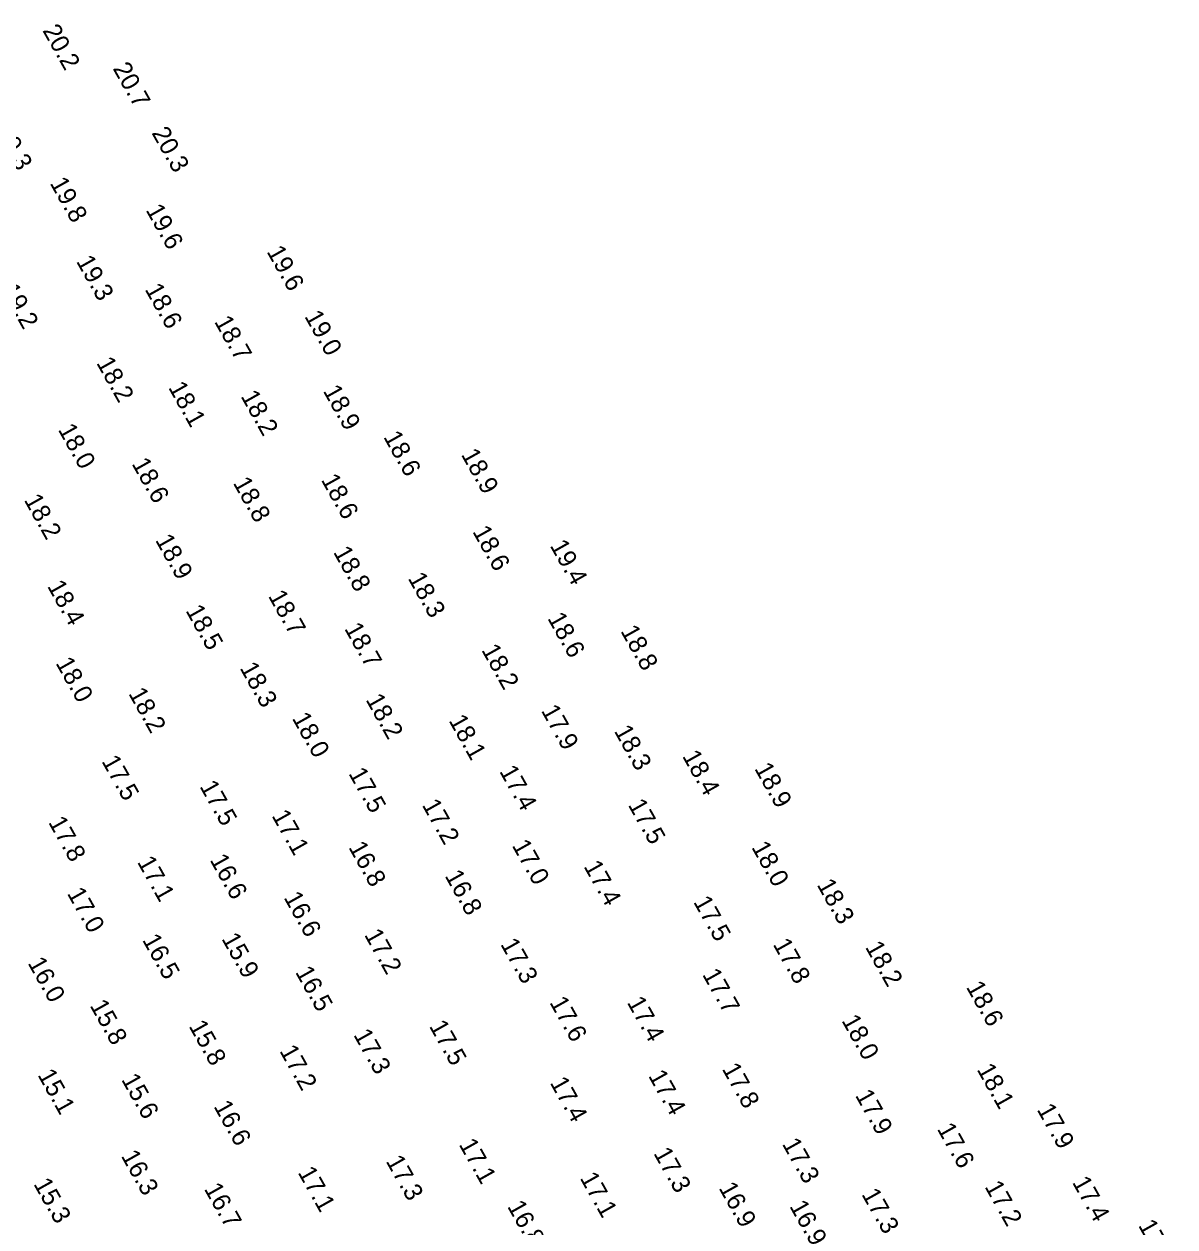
# Model space of a CAD drawing. Extents: x 1023796 to 1112670, y 656573 to 837340.
# Drawn here: x 1108598.1 to 1108914.7, y 682907.4 to 683238.5 of the extents above; entities that cross this region are included whole.
import ezdxf

# ---------------------------------------------------------------- set-up
doc = ezdxf.new("R2010")
doc.units = 0
doc.layers.add('V-TOPO-SOUN', color=7, linetype='Continuous')

msp = doc.modelspace()

# ---------------------------------------------------------------- texts
at = {"layer": 'V-TOPO-SOUN'}
for s, p in [('20.2 ', (1108603.03, 683236.7)), ('20.7 ', (1108622.36, 683226.26)), ('20.3 ', (1108589.91, 683209.07)), ('20.3 ', (1108633.05, 683208.51)), ('19.8 ', (1108605.04, 683194.7)), ('19.6 ', (1108631.43, 683187.29)), ('19.6 ', (1108664.7, 683175.87)), ('19.3 ', (1108612.29, 683173.18)), ('19.2 ', (1108591.58, 683165.44)), ('18.6 ', (1108631.17, 683165.47)), ('19.0 ', (1108675.09, 683158.04)), ('18.7 ', (1108650.28, 683156.58)), ('18.2 ', (1108617.83, 683145.23)), ('18.1 ', (1108637.63, 683138.45)), ('18.2 ', (1108657.56, 683136.04)), ('18.9 ', (1108680.2, 683137.52)), ('18.0 ', (1108607.28, 683126.87)), ('18.6 ', (1108696.82, 683124.85)), ('18.9 ', (1108718.19, 683120)), ('18.6 ', (1108627.56, 683117.47)), ('18.8 ', (1108655.43, 683112.19)), ('18.6 ', (1108679.66, 683113.04)), ('18.2 ', (1108597.92, 683107.5)), ('18.6 ', (1108721.32, 683098.8)), ('18.9 ', (1108634.04, 683096.44)), ('18.8 ', (1108683.02, 683093.13)), ('19.4 ', (1108742.63, 683094.93)), ('18.3 ', (1108703.56, 683085.94)), ('18.4 ', (1108604.31, 683083.78)), ('18.7 ', (1108665.11, 683081.05)), ('18.5 ', (1108642.4, 683077.03)), ('18.7 ', (1108686.07, 683072.1)), ('18.6 ', (1108741.96, 683074.92)), ('18.8 ', (1108762.06, 683071.41)), ('18.2 ', (1108723.8, 683066.19)), ('18.0 ', (1108606.62, 683062.6)), ('18.3 ', (1108657.3, 683061.24)), ('18.2 ', (1108626.66, 683054.22)), ('18.2 ', (1108691.94, 683052.54)), ('17.9 ', (1108740.21, 683049.52)), ('18.0 ', (1108671.68, 683047.41)), ('18.1 ', (1108714.79, 683046.79)), ('18.3 ', (1108760.28, 683043.91)), ('17.5 ', (1108619.27, 683035.59)), ('18.4 ', (1108779.05, 683036.99)), ('17.5 ', (1108687.22, 683032.21)), ('17.4 ', (1108728.72, 683032.83)), ('18.9 ', (1108798.9, 683033.58)), ('17.5 ', (1108646.24, 683028.67)), ('17.2 ', (1108707.43, 683023.54)), ('17.5 ', (1108764.12, 683023.58)), ('17.1 ', (1108666.07, 683020.61)), ('17.8 ', (1108604.61, 683018.78)), ('17.0 ', (1108732.18, 683012.4)), ('16.8 ', (1108687.22, 683011.89)), ('18.0 ', (1108798.09, 683011.91)), ('17.1 ', (1108629.07, 683007.84)), ('16.6 ', (1108649.05, 683008.42)), ('17.4 ', (1108751.92, 683006.64)), ('16.8 ', (1108713.7, 683004.05)), ('17.0 ', (1108609.77, 682999.21)), ('18.3 ', (1108816.09, 683001.59)), ('16.6 ', (1108669.39, 682998.08)), ('17.5 ', (1108782.1, 682996.88)), ('16.5 ', (1108630.46, 682986.41)), ('15.9 ', (1108652.28, 682986.73)), ('17.2 ', (1108691.55, 682987.81)), ('17.3 ', (1108729.02, 682985.22)), ('17.8 ', (1108803.99, 682985.19)), ('18.2 ', (1108829.38, 682984.43)), ('16.0 ', (1108598.94, 682980.05)), ('16.5 ', (1108672.56, 682977.55)), ('17.7 ', (1108784.56, 682976.89)), ('18.6 ', (1108857.15, 682973.44)), ('17.6 ', (1108742.52, 682969.21)), ('17.4 ', (1108763.83, 682969.21)), ('15.8 ', (1108616.03, 682968.36)), ('15.8 ', (1108643.26, 682962.68)), ('17.5 ', (1108709.4, 682962.69)), ('18.0 ', (1108822.89, 682964.21)), ('17.3 ', (1108688.57, 682960.29)), ('17.2 ', (1108668.22, 682955.86)), ('17.8 ', (1108789.98, 682950.9)), ('18.1 ', (1108860.1, 682950.76)), ('15.1 ', (1108601.67, 682949.25)), ('15.6 ', (1108624.7, 682947.98)), ('17.4 ', (1108742.63, 682947.1)), ('17.4 ', (1108769.7, 682949)), ('17.9 ', (1108826.62, 682943.62)), ('16.6 ', (1108650.1, 682940.6)), ('17.9 ', (1108876.62, 682939.72)), ('17.6 ', (1108849.15, 682934.4)), ('17.1 ', (1108717.58, 682930.12)), ('17.3 ', (1108806.52, 682930.25)), ('16.3 ', (1108624.62, 682926.95)), ('17.3 ', (1108771.14, 682927.67)), ('17.3 ', (1108697.49, 682925.51)), ('17.1 ', (1108673.26, 682922.41)), ('17.1 ', (1108750.88, 682920.87)), ('17.4 ', (1108886.33, 682919.7)), ('15.3 ', (1108600.54, 682919.24)), ('16.7 ', (1108647.46, 682917.9)), ('16.9 ', (1108789.09, 682918.13)), ('17.3 ', (1108828.39, 682916.39)), ('17.2 ', (1108862.25, 682918.49)), ('16.8 ', (1108730.89, 682913.07)), ('16.9 ', (1108808.55, 682913.11)), ('17.8 ', (1108904.51, 682907.83))]:
    msp.add_text(s, height=5, rotation=299.3001, dxfattribs=at).set_placement(p)

doc.saveas('drawing.dxf')
